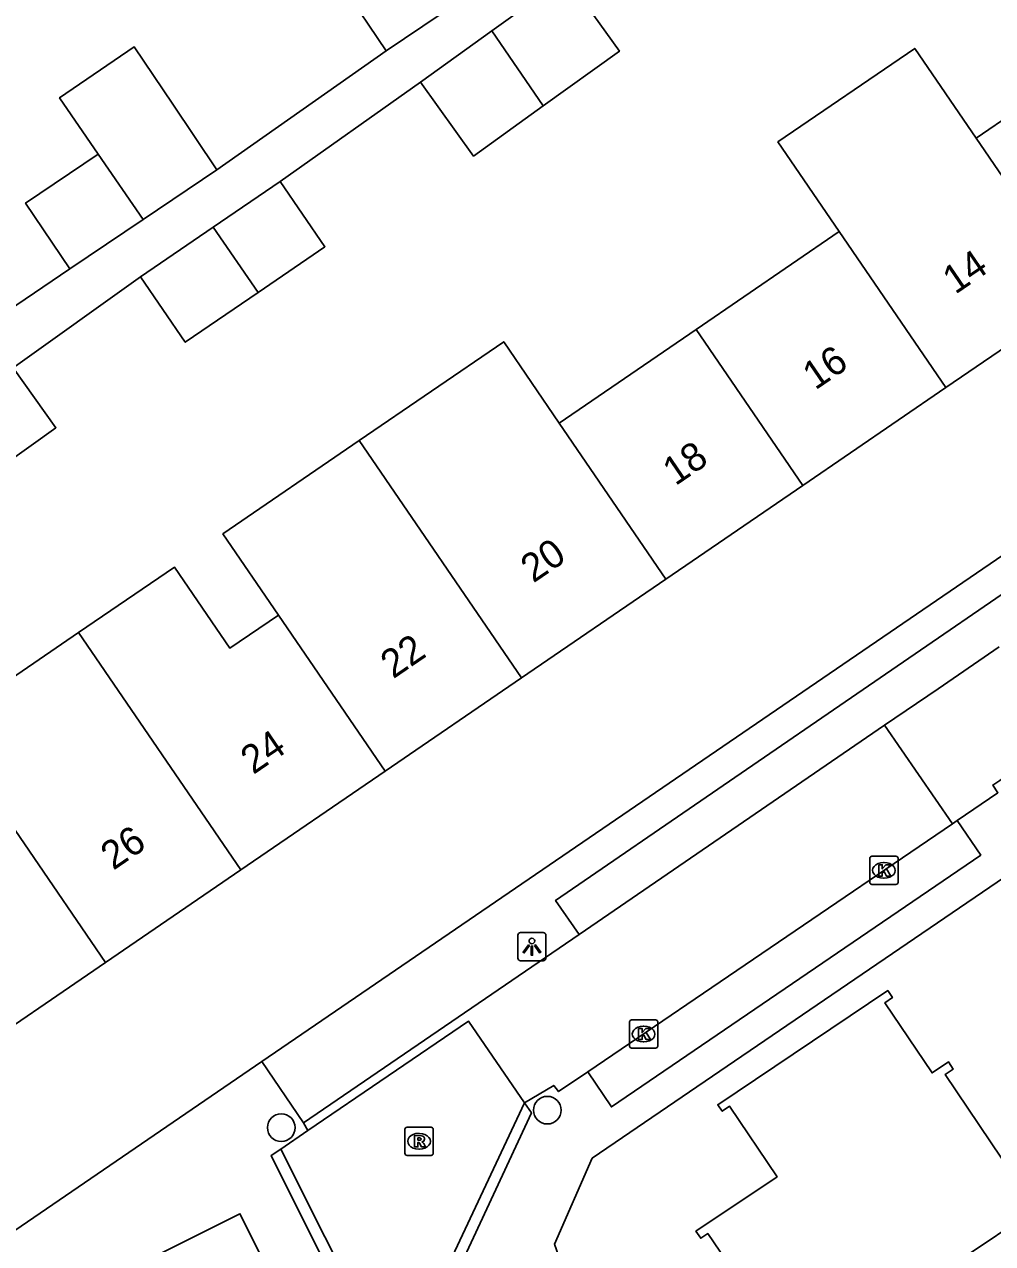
# Model space of a CAD drawing. Extents: x 157466 to 158888, y 383063 to 384677.
# Drawn here: x 158104.15 to 158138.45, y 383458.96 to 383502.14 of the extents above; entities that cross this region are included whole.
import ezdxf

# ---------------------------------------------------------------- set-up
doc = ezdxf.new("R2010")
doc.units = 0
for name, color, linetype in [('IMGEO_Boom', 7, 'Continuous'), ('IMGEO_Kolk', 7, 'Continuous'), ('IMGEO_Lichtpunt', 7, 'Continuous'), ('IMGEO_Pand', 7, 'Continuous'), ('IMGEO_Pand_nummerreeks', 7, 'Continuous'), ('IMGEO_Rijbaan_lokaal_open', 7, 'Continuous'), ('IMGEO_Rioolput', 7, 'Continuous'), ('IMGEO_Voetpad_open', 7, 'Continuous')]:
    doc.layers.add(name, color=color, linetype=linetype)

msp = doc.modelspace()

# ---------------------------------------------------------------- linework, layer by layer
at = {"layer": 'IMGEO_Boom'}
for centre in [(158122.674, 383463.684), (158113.249, 383463.065)]:
    msp.add_circle(centre, 0.489, dxfattribs=at)
at = {"layer": 'IMGEO_Kolk'}
for p, q in [((158134.093, 383471.751), (158134.093, 383472.603)), ((158134.168, 383472.677), (158135.02, 383472.677)), ((158134.581, 383472.457), (158134.606, 383472.457)), ((158135.094, 383472.603), (158135.094, 383471.751)), ((158134.604, 383471.897), (158134.579, 383471.897)), ((158135.02, 383471.677), (158134.168, 383471.677)), ((158125.583, 383465.955), (158125.583, 383466.807)), ((158125.658, 383466.881), (158126.51, 383466.881)), ((158126.071, 383466.661), (158126.096, 383466.661)), ((158126.584, 383466.807), (158126.584, 383465.955)), ((158126.51, 383465.881), (158125.658, 383465.881)), ((158126.094, 383466.101), (158126.069, 383466.101))]:
    msp.add_line(p, q, dxfattribs=at)
for points in [[(158134.093, 383471.751), (158134.093, 383472.603)], [(158134.168, 383472.677), (158135.02, 383472.677)], [(158134.414, 383472.377), (158134.537, 383472.377), (158134.537, 383472.226), (158134.667, 383472.377), (158134.831, 383472.377), (158134.685, 383472.226), (158134.838, 383471.977), (158134.686, 383471.977), (158134.601, 383472.141), (158134.537, 383472.074), (158134.537, 383471.977), (158134.414, 383471.977), (158134.414, 383472.377)], [(158135.094, 383472.603), (158135.094, 383471.751)], [(158135.02, 383471.677), (158134.168, 383471.677)], [(158125.583, 383465.955), (158125.583, 383466.807)], [(158125.658, 383466.881), (158126.51, 383466.881)], [(158126.584, 383466.807), (158126.584, 383465.955)], [(158125.904, 383466.581), (158126.027, 383466.581), (158126.027, 383466.43), (158126.157, 383466.581), (158126.321, 383466.581), (158126.175, 383466.43), (158126.328, 383466.181), (158126.176, 383466.181), (158126.091, 383466.345), (158126.027, 383466.278), (158126.027, 383466.181), (158125.904, 383466.181), (158125.904, 383466.581)], [(158126.51, 383465.881), (158125.658, 383465.881)]]:
    msp.add_lwpolyline(points, dxfattribs=at)
for centre, start, end in [((158134.17, 383472.601), 91.552, 178.448), ((158134.17, 383472.601), 91.552, 178.448), ((158135.018, 383472.601), 1.552, 88.448), ((158135.018, 383472.601), 1.552, 88.448), ((158134.17, 383471.753), 181.552, 268.448), ((158134.17, 383471.753), 181.552, 268.448), ((158135.018, 383471.753), 271.552, 358.448), ((158135.018, 383471.753), 271.552, 358.448), ((158125.66, 383466.805), 91.552, 178.448), ((158125.66, 383466.805), 91.552, 178.448), ((158126.508, 383466.805), 1.552, 88.448), ((158126.508, 383466.805), 1.552, 88.448), ((158125.66, 383465.957), 181.552, 268.448), ((158125.66, 383465.957), 181.552, 268.448), ((158126.508, 383465.957), 271.552, 358.448), ((158126.508, 383465.957), 271.552, 358.448)]:
    msp.add_arc(centre, 0.0765, start, end, dxfattribs=at)
for centre, major_axis, ratio, start_param, end_param in [((158134.58, 383472.177), (-0.387, 0.002), 0.722429, 4.712389, 7.853982), ((158134.605, 383472.177), (-0.39, 0.002), 0.717154, 1.570796, 4.712389), ((158126.07, 383466.381), (-0.387, 0.002), 0.722429, 4.712389, 7.853982), ((158126.095, 383466.381), (-0.39, 0.002), 0.717154, 1.570796, 4.712389)]:
    msp.add_ellipse(centre, major_axis=major_axis, ratio=ratio, start_param=start_param, end_param=end_param, dxfattribs=at)
at = {"layer": 'IMGEO_Lichtpunt'}
for p, q in [((158121.628, 383469.877), (158121.628, 383469.07)), ((158121.628, 383469.877), (158121.628, 383469.07)), ((158122.53, 383469.972), (158121.722, 383469.972)), ((158122.53, 383469.972), (158121.722, 383469.972)), ((158122.624, 383469.07), (158122.624, 383469.877)), ((158122.624, 383469.07), (158122.624, 383469.877)), ((158121.722, 383468.976), (158122.53, 383468.976)), ((158121.722, 383468.976), (158122.53, 383468.976))]:
    msp.add_line(p, q, dxfattribs=at)
for points in [[(158122.002, 383469.541), (158122.041, 383469.513), (158121.853, 383469.251), (158121.815, 383469.278), (158122.002, 383469.541)], [(158122.104, 383469.493), (158122.151, 383469.493), (158122.151, 383469.171), (158122.104, 383469.171), (158122.104, 383469.493)], [(158122.214, 383469.513), (158122.252, 383469.54), (158122.439, 383469.278), (158122.4, 383469.25), (158122.214, 383469.513)]]:
    msp.add_lwpolyline(points, dxfattribs=at)
msp.add_circle((158122.127, 383469.675), 0.0994, dxfattribs=at)
for centre, start, end in [((158121.722, 383469.877), 90, 180), ((158121.722, 383469.877), 90, 180), ((158122.53, 383469.877), 0, 90), ((158122.53, 383469.877), 0, 90), ((158121.722, 383469.07), 180, 270), ((158121.722, 383469.07), 180, 270), ((158122.53, 383469.07), 270, 0), ((158122.53, 383469.07), 270, 360)]:
    msp.add_arc(centre, 0.0946, start, end, dxfattribs=at)
at = {"layer": 'IMGEO_Pand'}
for points in [[(158116.966, 383501.207), (158115.421, 383503.504), (158117.994, 383505.235)], [(158120.708, 383501.911), (158123.349, 383503.807)], [(158123.349, 383503.807), (158125.229, 383501.189), (158122.528, 383499.25)], [(158116.966, 383501.207), (158119.558, 383502.951)], [(158118.18, 383500.095), (158120.708, 383501.911)], [(158122.528, 383499.25), (158120.708, 383501.911)], [(158106.767, 383497.539), (158105.397, 383499.54), (158108.037, 383501.348), (158109.405, 383499.314), (158110.971, 383496.985)], [(158133.014, 383494.799), (158130.842, 383497.975), (158135.688, 383501.288), (158137.86, 383498.112)], [(158137.86, 383498.112), (158140.62, 383500), (158142.851, 383501.526)], [(158122.528, 383499.25), (158120.06, 383497.477), (158118.18, 383500.095)], [(158141.637, 383492.59), (158137.86, 383498.112)], [(158105.76, 383493.48), (158104.194, 383495.808), (158106.767, 383497.539)], [(158106.767, 383497.539), (158108.353, 383495.224)], [(158108.353, 383495.224), (158110.971, 383496.985)], [(158110.84, 383494.961), (158113.207, 383496.58)], [(158113.207, 383496.58), (158114.793, 383494.262), (158112.426, 383492.642)], [(158105.76, 383493.48), (158108.353, 383495.224)], [(158108.265, 383493.199), (158110.84, 383494.961)], [(158112.426, 383492.642), (158110.84, 383494.961)], [(158127.944, 383491.332), (158133.014, 383494.799)], [(158133.014, 383494.799), (158136.791, 383489.276)], [(158112.426, 383492.642), (158109.851, 383490.881), (158108.265, 383493.199)], [(158141.637, 383492.59), (158136.791, 383489.276)], [(158123.097, 383488.017), (158127.944, 383491.332)], [(158131.721, 383485.809), (158127.944, 383491.332)], [(158116.013, 383487.398), (158121.128, 383490.897), (158123.097, 383488.017)], [(158103.75, 383489.977), (158105.265, 383487.853), (158102.469, 383485.859)], [(158136.791, 383489.276), (158131.721, 383485.809)], [(158126.874, 383482.494), (158123.097, 383488.017)], [(158113.152, 383481.216), (158111.183, 383484.095), (158116.013, 383487.398)], [(158116.013, 383487.398), (158121.76, 383478.996)], [(158131.721, 383485.809), (158126.874, 383482.494)], [(158106.069, 383480.597), (158109.464, 383482.92), (158111.433, 383480.041), (158113.152, 383481.216)], [(158126.874, 383482.494), (158121.76, 383478.996)], [(158113.152, 383481.216), (158116.93, 383475.693)], [(158101.278, 383477.321), (158106.069, 383480.597)], [(158111.816, 383472.194), (158106.069, 383480.597)], [(158121.76, 383478.996), (158116.93, 383475.693)], [(158101.278, 383477.321), (158107.026, 383468.918)], [(158116.93, 383475.693), (158111.816, 383472.194)], [(158111.816, 383472.194), (158107.026, 383468.918)], [(158107.026, 383468.918), (158101.876, 383465.396)], [(158131.56, 383454.6), (158128.353, 383459.313), (158128.105, 383459.145), (158127.937, 383459.394), (158130.809, 383461.323), (158129.131, 383463.822), (158128.866, 383463.643), (158128.71, 383463.876), (158134.728, 383467.918), (158134.896, 383467.669), (158134.63, 383467.49), (158136.302, 383465), (158136.884, 383465.39), (158137.051, 383465.141), (158136.769, 383464.951), (158139.974, 383460.178), (158137.226, 383458.331)]]:
    msp.add_lwpolyline(points, dxfattribs=at)
at = {"layer": 'IMGEO_Rijbaan_lokaal_open'}
for points in [[(158138.68, 383480.098), (158137.042, 383478.975), (158136.511, 383478.611), (158134.618, 383477.314)], [(158134.618, 383477.314), (158123.804, 383469.901)], [(158134.618, 383477.314), (158137.023, 383473.827)], [(158140.847, 383476.444), (158139.63, 383475.623), (158139.441, 383475.871), (158139.258, 383475.746), (158138.7, 383475.364), (158138.452, 383475.195), (158138.63, 383474.924), (158137.192, 383473.942)], [(158137.023, 383473.827), (158124.112, 383465.036)], [(158137.023, 383473.827), (158137.192, 383473.942)], [(158114.04, 383463.232), (158123.804, 383469.901)], [(158121.867, 383463.945), (158119.88, 383466.839), (158114.194, 383462.968)], [(158124.112, 383465.036), (158123.074, 383464.34), (158122.898, 383464.563), (158121.867, 383463.945)], [(158121.867, 383463.945), (158119.026, 383457.915), (158116.348, 383456.092), (158113.229, 383462.305)], [(158121.867, 383463.945), (158122.112, 383463.587), (158119.508, 383457.981), (158121.392, 383454.232)], [(158114.04, 383463.232), (158114.194, 383462.968)], [(158114.194, 383462.968), (158113.229, 383462.305)], [(158113.229, 383462.305), (158112.891, 383462.073), (158123.828, 383440.202), (158122.002, 383437.42)]]:
    msp.add_lwpolyline(points, dxfattribs=at)
at = {"layer": 'IMGEO_Rioolput'}
for p, q in [((158117.631, 383462.155), (158117.631, 383463.007)), ((158117.706, 383463.081), (158118.558, 383463.081)), ((158118.119, 383462.861), (158118.144, 383462.861)), ((158118.632, 383463.007), (158118.632, 383462.155)), ((158118.558, 383462.081), (158117.706, 383462.081)), ((158118.142, 383462.301), (158118.117, 383462.301))]:
    msp.add_line(p, q, dxfattribs=at)
for points in [[(158117.631, 383462.155), (158117.631, 383463.007)], [(158117.706, 383463.081), (158118.558, 383463.081)], [(158118.22, 383462.779), (158117.968, 383462.781), (158117.968, 383462.381)], [(158118.632, 383463.007), (158118.632, 383462.155)], [(158117.968, 383462.381), (158118.092, 383462.381), (158118.092, 383462.543), (158118.103, 383462.543)], [(158118.146, 383462.7), (158118.092, 383462.7), (158118.092, 383462.619)], [(158118.092, 383462.619), (158118.144, 383462.619)], [(158118.15, 383462.514), (158118.221, 383462.381), (158118.361, 383462.381), (158118.296, 383462.507)], [(158118.558, 383462.081), (158117.706, 383462.081)]]:
    msp.add_lwpolyline(points, dxfattribs=at)
for centre, radius, start, end in [((158117.708, 383463.005), 0.0765, 91.552, 178.448), ((158117.708, 383463.005), 0.0765, 91.552, 178.448), ((158118.219, 383462.669), 0.109, 350.3612, 89.416), ((158118.556, 383463.005), 0.0765, 1.552, 88.448), ((158118.556, 383463.005), 0.0765, 1.552, 88.448), ((158118.102, 383462.49), 0.0533, 26.0293, 88.6989), ((158118.128, 383462.808), 0.19, 274.7715, 282.9687), ((158118.152, 383462.604), 0.0964, 77.0061, 93.1865), ((158118.166, 383462.661), 0.0378, 276.6634, 79.6772), ((158118.217, 383462.669), 0.112, 277.5842, 350.9817), ((158118.201, 383462.454), 0.108, 29.5134, 73.7905), ((158117.708, 383462.157), 0.0765, 181.552, 268.448), ((158117.708, 383462.157), 0.0765, 181.552, 268.448), ((158118.556, 383462.157), 0.0765, 271.552, 358.448), ((158118.556, 383462.157), 0.0765, 271.552, 358.448)]:
    msp.add_arc(centre, radius, start, end, dxfattribs=at)
for centre, major_axis, ratio, start_param, end_param in [((158118.118, 383462.581), (-0.387, 0.002), 0.722429, 4.712389, 7.853982), ((158118.143, 383462.581), (-0.39, 0.002), 0.717154, 1.570796, 4.712389)]:
    msp.add_ellipse(centre, major_axis=major_axis, ratio=ratio, start_param=start_param, end_param=end_param, dxfattribs=at)
at = {"layer": 'IMGEO_Voetpad_open'}
for points in [[(158112.557, 383465.403), (158163.191, 383500), (158166.785, 383502.503), (158174.8, 383507.947)], [(158110.971, 383496.985), (158116.966, 383501.207)], [(158113.207, 383496.58), (158118.18, 383500.095)], [(158099.769, 383489.42), (158100.71, 383490.053), (158105.76, 383493.48)], [(158103.75, 383489.977), (158108.265, 383493.199)], [(158123.804, 383469.901), (158122.967, 383471.113), (158140.215, 383482.934), (158141.057, 383481.727)], [(158137.192, 383473.942), (158138.023, 383472.718), (158124.945, 383463.8), (158124.112, 383465.036)], [(158133.23, 383437.953), (158123.627, 383456.958), (158122.93, 383458.939), (158124.256, 383461.978), (158139.941, 383472.663)], [(158099.535, 383456.505), (158112.557, 383465.403)], [(158112.557, 383465.403), (158114.04, 383463.232)], [(158117.839, 383438.476), (158121.619, 383440.386), (158111.785, 383460.013), (158108.027, 383458.136), (158117.839, 383438.476)]]:
    msp.add_lwpolyline(points, dxfattribs=at)

# ---------------------------------------------------------------- texts
at = {"layer": 'IMGEO_Pand_nummerreeks'}
for s, rotation, p in [('14', 34.3717, (158137.121, 383492.557)), ('16', 34.3708, (158132.164, 383489.166)), ('18', 34.3708, (158127.209, 383485.776)), ('20', 34.3708, (158122.177, 383482.335)), ('22', 34.3708, (158117.214, 383478.941)), ('24', 34.3708, (158112.259, 383475.551)), ('26', 34.3708, (158107.301, 383472.16))]:
    msp.add_text(s, height=1, rotation=rotation, dxfattribs=at).set_placement(p)

doc.saveas('drawing.dxf')
